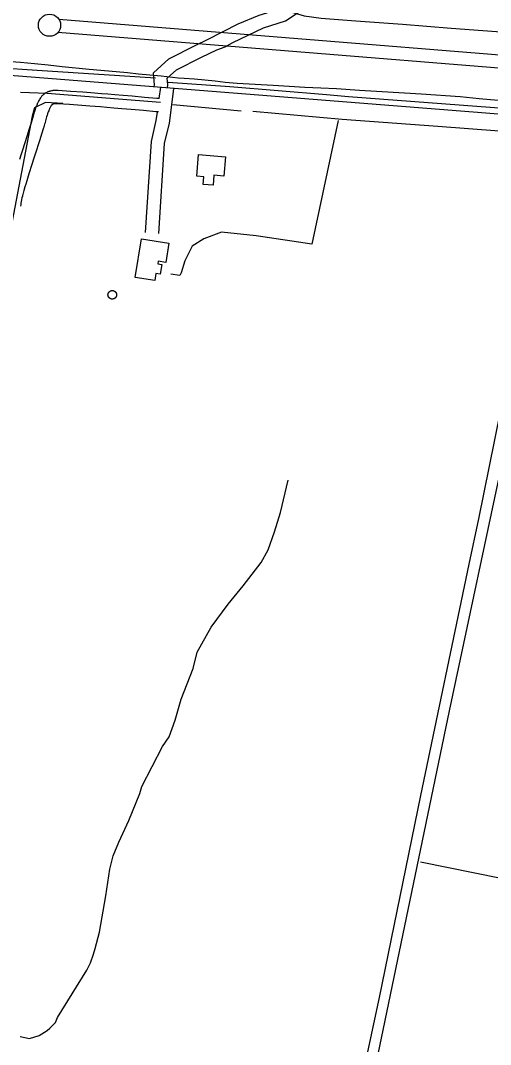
# Model space of a CAD drawing. Extents: x 3146026 to 3183936, y 897894 to 923344.
# Drawn here: x 3153937 to 3154998, y 910992 to 913306 of the extents above; entities that cross this region are included whole.
import ezdxf

# ---------------------------------------------------------------- set-up
doc = ezdxf.new("R2010")
doc.units = 0
for name, color, linetype in [('V-BLDG-OTLN', 7, 'Continuous'), ('V-DOMW-TANK', 7, 'Continuous'), ('V-LEVE-TOET', 7, 'Continuous'), ('V-ROAD-CNTR', 7, 'Continuous'), ('V-SURV-LINE', 7, 'Continuous'), ('V-TOPO-SHOR', 7, 'Continuous')]:
    doc.layers.add(name, color=color, linetype=linetype)

msp = doc.modelspace()

# ---------------------------------------------------------------- linework, layer by layer
at = {"layer": 'V-BLDG-OTLN'}
for points in [[(3154400, 912997.9), (3154396.4, 912954.4), (3154373.6, 912956.3), (3154371.7, 912933.5), (3154349.7, 912935.3), (3154351.2, 912952.7), (3154335.3, 912954), (3154339.2, 913002.8)], [(3154272, 912802.4), (3154265.1, 912759.1), (3154247.7, 912761.9), (3154246.8, 912755.8), (3154256.2, 912754.3), (3154252.7, 912732.4), (3154242.9, 912734), (3154240.3, 912718.2), (3154196.3, 912725.2), (3154210.2, 912812.3)]]:
    msp.add_lwpolyline(points, close=True, dxfattribs=at)
at = {"layer": 'V-DOMW-TANK'}
for points in [[(3154135.6, 912690.2), (3154135.6, 912690.4), (3154135.7, 912690.5), (3154135.8, 912690.7), (3154135.9, 912690.8), (3154136, 912691), (3154136.1, 912691.1), (3154136.1, 912691.3), (3154136.2, 912691.4), (3154136.3, 912691.5), (3154136.4, 912691.7), (3154136.5, 912691.8), (3154136.6, 912691.9), (3154136.7, 912692.1), (3154136.8, 912692.2), (3154137, 912692.3), (3154137.1, 912692.5), (3154137.2, 912692.6), (3154137.3, 912692.7), (3154137.4, 912692.8), (3154137.5, 912692.9), (3154137.7, 912693.1), (3154137.8, 912693.2), (3154137.9, 912693.3), (3154138, 912693.4), (3154138.2, 912693.5), (3154138.3, 912693.6), (3154138.4, 912693.7), (3154138.6, 912693.8), (3154138.7, 912693.9), (3154138.8, 912694), (3154139, 912694.1), (3154139.1, 912694.2), (3154139.3, 912694.3), (3154139.4, 912694.4), (3154139.6, 912694.5), (3154139.7, 912694.5), (3154139.9, 912694.6), (3154140, 912694.7), (3154140.2, 912694.8), (3154140.3, 912694.8), (3154140.5, 912694.9), (3154140.6, 912695), (3154140.8, 912695), (3154140.9, 912695.1), (3154141.1, 912695.2), (3154141.3, 912695.2), (3154141.4, 912695.3), (3154141.6, 912695.3), (3154141.8, 912695.4), (3154141.9, 912695.4), (3154142.1, 912695.4), (3154142.2, 912695.5), (3154142.4, 912695.5), (3154142.6, 912695.5), (3154142.7, 912695.6), (3154142.9, 912695.6), (3154143.1, 912695.6), (3154143.2, 912695.6), (3154143.4, 912695.7), (3154143.6, 912695.7), (3154143.7, 912695.7), (3154143.9, 912695.7), (3154144.1, 912695.7), (3154144.3, 912695.7), (3154144.4, 912695.7), (3154144.6, 912695.7), (3154144.8, 912695.7), (3154144.9, 912695.7), (3154145.1, 912695.7), (3154145.3, 912695.6), (3154145.4, 912695.6), (3154145.6, 912695.6), (3154145.8, 912695.6), (3154145.9, 912695.5), (3154146.1, 912695.5), (3154146.3, 912695.5), (3154146.4, 912695.5), (3154146.6, 912695.4), (3154146.8, 912695.4), (3154146.9, 912695.3), (3154147.1, 912695.3), (3154147.2, 912695.2), (3154147.4, 912695.2), (3154147.6, 912695.1), (3154147.7, 912695.1), (3154147.9, 912695), (3154148, 912694.9), (3154148.2, 912694.9), (3154148.4, 912694.8), (3154148.5, 912694.7), (3154148.7, 912694.6), (3154148.8, 912694.6), (3154149, 912694.5), (3154149.1, 912694.4), (3154149.2, 912694.3), (3154149.4, 912694.2), (3154149.5, 912694.1), (3154149.7, 912694.1), (3154149.8, 912694), (3154150, 912693.9)], [(3154150, 912693.9), (3154150.1, 912693.8), (3154150.2, 912693.7), (3154150.4, 912693.6), (3154150.5, 912693.4), (3154150.6, 912693.3), (3154150.7, 912693.2), (3154150.9, 912693.1), (3154151, 912693), (3154151.1, 912692.9), (3154151.2, 912692.8), (3154151.3, 912692.6), (3154151.5, 912692.5), (3154151.6, 912692.4), (3154151.7, 912692.3), (3154151.8, 912692.1), (3154151.9, 912692), (3154152, 912691.9), (3154152.1, 912691.7), (3154152.2, 912691.6), (3154152.3, 912691.5), (3154152.4, 912691.3), (3154152.5, 912691.2), (3154152.6, 912691), (3154152.7, 912690.9), (3154152.7, 912690.7), (3154152.8, 912690.6), (3154152.9, 912690.4), (3154153, 912690.3), (3154153.1, 912690.1), (3154153.1, 912690), (3154153.2, 912689.8), (3154153.3, 912689.7), (3154153.3, 912689.5), (3154153.4, 912689.3), (3154153.4, 912689.2), (3154153.5, 912689), (3154153.5, 912688.9), (3154153.6, 912688.7), (3154153.6, 912688.5), (3154153.7, 912688.4), (3154153.7, 912688.2), (3154153.8, 912688.1), (3154153.8, 912687.9), (3154153.8, 912687.7), (3154153.8, 912687.6), (3154153.9, 912687.4), (3154153.9, 912687.2), (3154153.9, 912687.1), (3154153.9, 912686.9), (3154153.9, 912686.7), (3154154, 912686.5), (3154154, 912686.4), (3154154, 912686.2), (3154154, 912686), (3154154, 912685.9), (3154154, 912685.7), (3154154, 912685.5), (3154154, 912685.4), (3154153.9, 912685.2), (3154153.9, 912685)], [(3154141.7, 912676.7), (3154141.5, 912676.7), (3154141.3, 912676.8), (3154141.2, 912676.8), (3154141, 912676.9), (3154140.8, 912677), (3154140.7, 912677), (3154140.5, 912677.1), (3154140.4, 912677.1), (3154140.2, 912677.2), (3154140.1, 912677.3), (3154139.9, 912677.4), (3154139.8, 912677.4), (3154139.6, 912677.5), (3154139.5, 912677.6), (3154139.3, 912677.7), (3154139.2, 912677.8), (3154139, 912677.9), (3154138.9, 912678), (3154138.8, 912678.1), (3154138.6, 912678.2), (3154138.5, 912678.3), (3154138.4, 912678.4), (3154138.2, 912678.5), (3154138.1, 912678.6), (3154138, 912678.7), (3154137.8, 912678.8), (3154137.7, 912678.9), (3154137.6, 912679), (3154137.5, 912679.1), (3154137.3, 912679.3), (3154137.2, 912679.4), (3154137.1, 912679.5), (3154137, 912679.6), (3154136.9, 912679.8), (3154136.8, 912679.9), (3154136.7, 912680), (3154136.6, 912680.2), (3154136.5, 912680.3), (3154136.4, 912680.4), (3154136.3, 912680.6), (3154136.2, 912680.7), (3154136.1, 912680.8), (3154136, 912681), (3154135.9, 912681.1), (3154135.8, 912681.3), (3154135.8, 912681.4), (3154135.7, 912681.6), (3154135.6, 912681.7), (3154135.5, 912681.9), (3154135.5, 912682), (3154135.4, 912682.2), (3154135.3, 912682.3), (3154135.3, 912682.5), (3154135.2, 912682.7), (3154135.1, 912682.8), (3154135.1, 912683), (3154135, 912683.1), (3154135, 912683.3), (3154134.9, 912683.5), (3154134.9, 912683.6), (3154134.9, 912683.8), (3154134.8, 912684), (3154134.8, 912684.1), (3154134.8, 912684.3), (3154134.7, 912684.5), (3154134.7, 912684.6), (3154134.7, 912684.8), (3154134.7, 912685), (3154134.6, 912685.1), (3154134.6, 912685.3), (3154134.6, 912685.5), (3154134.6, 912685.6), (3154134.6, 912685.8), (3154134.6, 912686), (3154134.6, 912686.1), (3154134.6, 912686.3), (3154134.6, 912686.5), (3154134.6, 912686.7), (3154134.6, 912686.8), (3154134.7, 912687), (3154134.7, 912687.2), (3154134.7, 912687.3), (3154134.7, 912687.5), (3154134.7, 912687.7), (3154134.8, 912687.8), (3154134.8, 912688), (3154134.8, 912688.2), (3154134.9, 912688.3), (3154134.9, 912688.5), (3154135, 912688.6), (3154135, 912688.8), (3154135.1, 912689), (3154135.1, 912689.1), (3154135.2, 912689.3), (3154135.2, 912689.4), (3154135.3, 912689.6), (3154135.4, 912689.8), (3154135.4, 912689.9), (3154135.5, 912690.1), (3154135.6, 912690.2)], [(3154153.9, 912685), (3154153.9, 912684.9), (3154153.9, 912684.7), (3154153.9, 912684.5), (3154153.8, 912684.4), (3154153.8, 912684.2), (3154153.8, 912684), (3154153.7, 912683.9), (3154153.7, 912683.7), (3154153.7, 912683.5), (3154153.6, 912683.4), (3154153.6, 912683.2), (3154153.5, 912683), (3154153.5, 912682.9), (3154153.4, 912682.7), (3154153.3, 912682.6), (3154153.3, 912682.4), (3154153.2, 912682.3), (3154153.1, 912682.1), (3154153.1, 912681.9), (3154153, 912681.8), (3154152.9, 912681.6), (3154152.9, 912681.5), (3154152.8, 912681.3), (3154152.7, 912681.2), (3154152.6, 912681), (3154152.5, 912680.9), (3154152.4, 912680.8), (3154152.3, 912680.6), (3154152.2, 912680.5), (3154152.1, 912680.3), (3154152, 912680.2), (3154151.9, 912680.1), (3154151.8, 912679.9), (3154151.7, 912679.8), (3154151.6, 912679.7), (3154151.5, 912679.6), (3154151.4, 912679.4), (3154151.3, 912679.3), (3154151.2, 912679.2), (3154151, 912679.1), (3154150.9, 912678.9), (3154150.8, 912678.8), (3154150.7, 912678.7), (3154150.5, 912678.6), (3154150.4, 912678.5), (3154150.3, 912678.4), (3154150.1, 912678.3), (3154150, 912678.2), (3154149.9, 912678.1), (3154149.7, 912678), (3154149.6, 912677.9), (3154149.4, 912677.8), (3154149.3, 912677.7), (3154149.2, 912677.6), (3154149, 912677.6), (3154148.9, 912677.5), (3154148.7, 912677.4), (3154148.6, 912677.3), (3154148.4, 912677.2), (3154148.3, 912677.2), (3154148.1, 912677.1), (3154147.9, 912677), (3154147.8, 912677), (3154147.6, 912676.9), (3154147.5, 912676.9), (3154147.3, 912676.8), (3154147.2, 912676.8), (3154147, 912676.7), (3154146.8, 912676.7), (3154146.7, 912676.6), (3154146.5, 912676.6), (3154146.3, 912676.5), (3154146.2, 912676.5), (3154146, 912676.5), (3154145.8, 912676.4), (3154145.7, 912676.4), (3154145.5, 912676.4), (3154145.3, 912676.4), (3154145.2, 912676.4), (3154145, 912676.3), (3154144.8, 912676.3), (3154144.7, 912676.3), (3154144.5, 912676.3), (3154144.3, 912676.3), (3154144.2, 912676.3), (3154144, 912676.3), (3154143.8, 912676.3), (3154143.6, 912676.3), (3154143.5, 912676.4), (3154143.3, 912676.4), (3154143.1, 912676.4), (3154143, 912676.4), (3154142.8, 912676.4), (3154142.6, 912676.5), (3154142.5, 912676.5), (3154142.3, 912676.5), (3154142.1, 912676.6), (3154142, 912676.6), (3154141.8, 912676.6), (3154141.7, 912676.7)]]:
    msp.add_lwpolyline(points, dxfattribs=at)
at = {"layer": 'V-LEVE-TOET'}
for points in [[(3154524.2, 913328.3), (3154543.4, 913326.3), (3154554.6, 913322.8), (3154577.2, 913316.5), (3154615.9, 913311.2), (3154693.9, 913305.1), (3154799.1, 913297.3), (3154909.1, 913288.2), (3155052.5, 913278.2), (3155193.7, 913269.9), (3155391.8, 913258.1), (3155467.2, 913252.6), (3155499.8, 913249.8), (3155547.4, 913248.6), (3155564.8, 913244.6), (3155570.1, 913236.3), (3155578.6, 913230.5), (3155588.7, 913228.8), (3155667.7, 913230.3), (3155708.5, 913228)], [(3155015.5, 913125), (3154972.4, 913128.7), (3154929.4, 913133), (3154841.5, 913139), (3154753.6, 913144.5), (3154702.2, 913147.7), (3154650.7, 913151), (3154614.9, 913152.6), (3154579.2, 913154.5), (3154543.4, 913156.7), (3154507.7, 913159.2), (3154480.6, 913160.3), (3154453.5, 913161.7), (3154426.5, 913163.6), (3154399.4, 913165.9), (3154376.2, 913168.8), (3154353, 913171.2), (3154329.7, 913173.3), (3154306.4, 913174.9), (3154293.4, 913175.7), (3154280.4, 913176.8), (3154267.4, 913178.1), (3154254.5, 913179.6), (3154229.1, 913182.2), (3154203.8, 913184.7), (3154178.5, 913187.3), (3154153.1, 913190), (3154092.1, 913195.2), (3154031.1, 913200.8), (3153999.9, 913204.7), (3153968.6, 913208), (3153937.3, 913210.7), (3153905.9, 913212.8)]]:
    msp.add_lwpolyline(points, dxfattribs=at)
at = {"layer": 'V-ROAD-CNTR'}
for points in [[(3154416.2, 913256.2), (3154486, 913289.5), (3154535.3, 913304.7), (3154564.2, 913324.1), (3154580.2, 913340.4), (3154592.5, 913366), (3154601.5, 913394.3), (3154597.8, 913425.9), (3154598.5, 913485.1), (3154602.3, 913521.5), (3154598.5, 913565.6), (3154591.6, 913602.4), (3154583, 913658.4), (3154567, 913718.6), (3154553.4, 913763.8), (3154541, 913804.8), (3154504.7, 913875), (3154466.1, 913930.1), (3154437.1, 913982.9), (3154420.6, 914015.2), (3154409.4, 914048.3), (3154395.1, 914095.9), (3154387.4, 914153.2)], [(3154359.4, 913262.5), (3154428.6, 913298.2), (3154475.8, 913317.8), (3154522.3, 913332.1), (3154544.9, 913347.2), (3154555.3, 913357.9), (3154564.6, 913377.1), (3154570.9, 913397.2), (3154567.8, 913424.3), (3154568.5, 913486.8), (3154572.2, 913521.7), (3154568.7, 913561.5), (3154562, 913597.4), (3154553.6, 913652.3), (3154538.1, 913710.4), (3154524.7, 913755.1), (3154513.1, 913793.5), (3154479, 913859.4), (3154440.6, 913914.2), (3154410.5, 913968.8), (3154392.9, 914003.5), (3154380.8, 914039.2), (3154365.6, 914089.5), (3154357.7, 914149.2)], [(3155617.9, 913039.1), (3155519.5, 913054.1), (3153038.6, 913250.9)], [(3154239.2, 913155.7), (3154239.6, 913160.4), (3154237.1, 913187.3), (3154272, 913219.4), (3154332.9, 913250.1), (3154359.4, 913262.5)], [(3154269.1, 913153.3), (3154269.7, 913160.6), (3154268.4, 913175.3), (3154289.2, 913194.5), (3154346, 913223.1), (3154380.3, 913239.2), (3154398.8, 913246.1), (3154416.2, 913256.2)], [(3154249.8, 913129.2), (3154245.2, 913129.6), (3154217.3, 913132), (3154189.4, 913134.5), (3154168.6, 913136.3), (3154150.3, 913137.8), (3154134.3, 913139.1), (3154120.3, 913140.2), (3154095.9, 913142.1), (3154077.6, 913143.5), (3154050.1, 913145.5), (3154022.4, 913147.5), (3154020.3, 913147.6), (3154018.1, 913147.7), (3154016, 913147.6), (3154014, 913147.5), (3154012, 913147.4), (3154010.2, 913147.2), (3154008.4, 913146.9), (3154006.8, 913146.6), (3154005.2, 913146.3), (3154003.7, 913145.9), (3154002.3, 913145.5), (3154001, 913145.1), (3153999.7, 913144.7), (3153998.6, 913144.2), (3153997.5, 913143.7), (3153996.3, 913143.2), (3153994.5, 913142.3), (3153992.8, 913141.3), (3153991.4, 913140.4), (3153990.2, 913139.5), (3153989.1, 913138.6), (3153988.1, 913137.7), (3153986.6, 913136.4), (3153985.5, 913135.2), (3153984.6, 913134.2), (3153983.5, 913132.8), (3153982.5, 913131.3), (3153981.1, 913129.1), (3153979.9, 913127.1), (3153978.8, 913125.2), (3153977.8, 913123.3), (3153976.8, 913121.5), (3153975.9, 913119.7), (3153975.1, 913118), (3153974.4, 913116.4), (3153973.7, 913114.8), (3153973, 913113.2), (3153971.9, 913110.3), (3153970.8, 913107.6), (3153969.9, 913105), (3153969.2, 913102.7), (3153968.5, 913100.4), (3153967.2, 913096.4), (3153966.3, 913092.9), (3153964.6, 913086.9), (3153963.5, 913082.5), (3153962.6, 913079.3), (3153962, 913076.9), (3153960.9, 913073.4), (3153960.4, 913071.7), (3153959.9, 913070), (3153956.9, 913060.7), (3153951.3, 913043.4), (3153941.4, 913013), (3153937.7, 913001.6), (3153934.5, 912991.5)], [(3154282.7, 913151.4), (3154272.4, 913074.1), (3154261.5, 913028.2), (3154248.5, 912824.7)], [(3154253, 913155.4), (3154249.5, 913129.4)], [(3154248.4, 913099.2), (3154242.5, 913099.7), (3154214.7, 913102.2), (3154186.8, 913104.6), (3154166, 913106.4), (3154147.8, 913107.9), (3154131.9, 913109.2), (3154118, 913110.3), (3154093.6, 913112.2), (3154075.3, 913113.6), (3154047.9, 913115.6), (3154020.6, 913117.5), (3154019.2, 913117.6), (3154017.9, 913117.7), (3154016.8, 913117.6), (3154015.8, 913117.6), (3154014.8, 913117.5), (3154014, 913117.4), (3154013.2, 913117.3), (3154012.5, 913117.2), (3154011.9, 913117.1), (3154011.4, 913116.9), (3154010.9, 913116.8), (3154010.5, 913116.7), (3154010.2, 913116.5), (3154009.9, 913116.4), (3154009.6, 913116.3), (3154009.5, 913116.3), (3154009, 913116), (3154008.7, 913115.8), (3154008.5, 913115.7), (3154008.3, 913115.6), (3154008.2, 913115.5), (3154008.2, 913115.5), (3154007.9, 913115.2), (3154007.8, 913115.1), (3154007.8, 913115.1), (3154007.6, 913114.9), (3154007.5, 913114.7), (3154006.6, 913113.3), (3154005.7, 913111.9), (3154005, 913110.5), (3154004.2, 913109.2), (3154003.5, 913107.9), (3154002.9, 913106.6), (3154002.3, 913105.3), (3154001.8, 913104.1), (3154001.2, 913103), (3154000.8, 913101.9), (3153999.9, 913099.5), (3153999.1, 913097.4), (3153998.3, 913095.4), (3153997.7, 913093.4), (3153997.1, 913091.6), (3153996.1, 913088), (3153995.2, 913084.9), (3153993.6, 913079.2), (3153992.5, 913074.8), (3153991.6, 913071.4), (3153990.8, 913068.8), (3153989.7, 913064.9), (3153989.1, 913062.9), (3153988.5, 913060.9), (3153985.5, 913051.5), (3153979.8, 913034.1), (3153969.9, 913003.7), (3153966.2, 912992.4), (3153963.1, 912982.5), (3153960.3, 912973.8), (3153958, 912966.2), (3153955.9, 912959.5), (3153954.1, 912953.7), (3153951.1, 912943.5), (3153948.9, 912935.8), (3153947.2, 912930.1), (3153944.8, 912921.5), (3153942.5, 912912.8), (3153942, 912910.8), (3153941.5, 912908.8), (3153940.5, 912904.8), (3153939.7, 912900.9), (3153938.9, 912897.1), (3153938.2, 912893.4), (3153937.6, 912889.8), (3153937, 912886.3)], [(3154245.4, 913098.6), (3154242.9, 913079.6), (3154231.8, 913032.7), (3154218.6, 912826.6)]]:
    msp.add_lwpolyline(points, dxfattribs=at)
at = {"layer": 'V-SURV-LINE'}
for points in [[(3154023.7, 913308.5), (3155586.8, 913182)], [(3155584.4, 913152.1), (3154021.3, 913278.6)]]:
    msp.add_lwpolyline(points, dxfattribs=at)
msp.add_circle((3154002.6, 913295.1), 25, dxfattribs=at)
at = {"layer": 'V-TOPO-SHOR'}
for p, q in [((3153975, 913192.4), (3153638.1, 913215)), ((3154241.6, 913175.2), (3153975, 913192.4)), ((3153937.4, 913144), (3153997.6, 913141.7)), ((3153997.6, 913141.7), (3154253.3, 913121.2)), ((3154280.7, 913116.1), (3154435.6, 913101.9))]:
    msp.add_line(p, q, dxfattribs=at)
for points in [[(3155171.9, 913113), (3155146.8, 913097.7), (3154677.4, 913133.2), (3154628.2, 913137.4), (3154409.5, 913156.2), (3154270.4, 913165.7)], [(3154032.5, 913118.3), (3153993.4, 913120.7), (3153968.4, 913108.3), (3153963.6, 913089.6), (3153877.8, 912643.3)], [(3154461.8, 913101.2), (3154663, 913082.8), (3154878.9, 913067), (3155165.7, 913044.9)], [(3154654.3, 913080.1), (3154594.6, 912800.1), (3154468.9, 912819.4), (3154390.7, 912827.2), (3154351.1, 912812.3), (3154324.5, 912795.6), (3154307.7, 912762.6), (3154299.7, 912735.3), (3154296.7, 912729.6), (3154276.4, 912733)], [(3155131.1, 913024.8), (3155085.9, 912741.4), (3155044.3, 912540.8), (3154971, 912179.8), (3154949.4, 912077.3), (3154839.8, 911554.7), (3154746.5, 911098.5), (3154682, 910796.8), (3154671.5, 910727.4), (3154560.5, 910206.3), (3154524.1, 910036), (3154460.8, 909727), (3154503.2, 909682.3)], [(3154484.1, 909727.1), (3154580.5, 910176.8), (3154672, 910622.6), (3154832.6, 911394.8), (3154905.8, 911746.1), (3155032.6, 912344.3), (3155089.1, 912623.5)], [(3153936.4, 911010.2), (3153957.4, 911006), (3153979.3, 911012.7), (3153997, 911023.8), (3154003, 911029.5), (3154016.4, 911042.2), (3154021, 911053.7), (3154087, 911160.1), (3154095.4, 911176.6), (3154101.7, 911196.7), (3154105.7, 911209), (3154115.4, 911246.5), (3154129.9, 911328.1), (3154138.7, 911388.8), (3154146, 911418.4), (3154159.2, 911449.2), (3154181.5, 911498.7), (3154206.3, 911559.1), (3154211.1, 911574.9), (3154257.8, 911665.8), (3154272.9, 911687.2), (3154286.2, 911725.3), (3154299.8, 911772.2), (3154327, 911841.8), (3154336, 911878.6), (3154367.2, 911935.1), (3154405.6, 911987.1), (3154440.1, 912028.3), (3154460.3, 912054.6), (3154480.6, 912080.9), (3154495.9, 912109.6), (3154510.8, 912150.5), (3154524.3, 912194.5), (3154541.4, 912267.3)], [(3154840.3, 911405.2), (3155326.9, 911306.7), (3155670.9, 911251.2)]]:
    msp.add_lwpolyline(points, dxfattribs=at)

doc.saveas('drawing.dxf')
